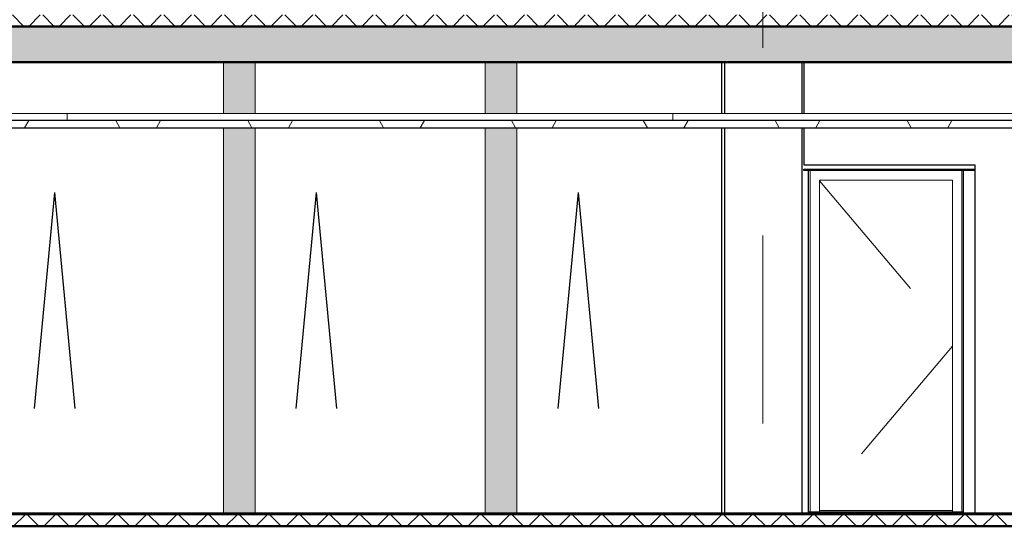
# Model space of a CAD drawing. Extents: x 50445 to 145605, y -10968 to 41989.
# Tile 292 of 338: x 107991 to 114888, y 5097 to 8644. Entities that reach past the tile are written whole.
import ezdxf

# ---------------------------------------------------------------- set-up
doc = ezdxf.new("R2010")
doc.units = 0
doc.header["$LTSCALE"] = 414.30304
doc.header["$MEASUREMENT"] = 0
doc.linetypes.add('stramien', pattern=[22.225, 12.7, -3.175, 3.175, -3.175])
doc.linetypes.add('streep-fijn', pattern=[3.9688, 2.3813, -1.5875])
doc.layers.get('0').update_dxf_attribs({"linetype": 'CONTINUOUS'})
for name, color, linetype, lineweight in [('A-CLNG-PATT', 5, 'CONTINUOUS', 25), ('A-CLNG-SUSP', 5, 'CONTINUOUS', 25), ('A-DETL', 5, 'CONTINUOUS', 18), ('A-DOOR', 1, 'CONTINUOUS', 25), ('A-FLOR-OTLN', 6, 'CONTINUOUS', 18), ('A-FLOR-PATT', 8, 'CONTINUOUS', 50), ('A-GENM', 6, 'CONTINUOUS', 18), ('A-GLAZ', 6, 'CONTINUOUS', 18), ('A-GLAZ-GLAS', 6, 'CONTINUOUS', 25), ('I-WALL', 2, 'CONTINUOUS', 25), ('S-GRID', 1, 'CONTINUOUS', 18)]:
    doc.layers.add(name, color=color, linetype=linetype, lineweight=lineweight)
doc.layers.get('A-GLAZ').off()
pattern_1 = [(45, (114825.1, 10064.78), (-106.066, 106.066), []), (135, (114825.1, 10064.78), (-106.066, -106.066), [])]

# ---------------------------------------------------------------- blocks, each defined once
blk = doc.blocks.new('32_KA_hout_67-114-enkele_deur - H930_z-V106-plotview doorsnede C C  -  1 op 100')
at = {"layer": 'A-DOOR', "lineweight": 18}
for p, q in [((32347.9, 4530), (32347.9, 6920)), ((33411.9, 4530), (33411.9, 6920)), ((32414.9, 4530), (32414.9, 6853)), ((32414.9, 6853), (33344.9, 6853)), ((33344.9, 6853), (33344.9, 4530))]:
    blk.add_line(p, q, dxfattribs=at)
at = {"layer": 'A-GENM', "linetype": 'streep-fijn'}
for p, q in [((32414.8, 6848.6), (33344.9, 5750.1)), ((33344.9, 5690.9), (32414.9, 4589.9))]:
    blk.add_line(p, q, dxfattribs=at)
blk = doc.blocks.new('32_KA_binnendeur_hout - 32_KA_binnendeur_hout-V67-plotview doorsnede C C  -  1 op 100')
at = {"layer": 'A-DOOR', "lineweight": 18}
blk.add_line((32511.7, 1030), (33441.7, 1030), dxfattribs=at)
blk = doc.blocks.new('31_KA_Houten kozijn draaiend deel metselwerkgevel - Type-8155383-plotview doorsnede C C  -  1 op 100')
at = {"layer": 'A-GLAZ-GLAS'}
for p in [(4915.8, 12255.8), (5200.7, 12255.8)]:
    blk.add_line(p, (5058.3, 13766), dxfattribs=at)
blk = doc.blocks.new('42_KA leemstuc betonkolomafwerking - Type-7433562-plotview doorsnede C C  -  1 op 100')
at = {"layer": 'A-GENM'}
h = blk.add_hatch(color=256, dxfattribs=at)
h.paths.add_polyline_path([(8210.7, 1020), (8293.3, 1020), (8293.3, 3720), (8073.3, 3720), (8073.3, 1020)], flags=0)
h.paths.add_polyline_path([(8073.3, 3820), (8293.3, 3820), (8293.3, 4180), (8073.3, 4180)], flags=0)
for p, q in [((8073.3, 4180), (8073.3, 3820)), ((8293.3, 4180), (8293.3, 3820)), ((8073.3, 3720), (8073.3, 1020)), ((8293.3, 3720), (8293.3, 1020))]:
    blk.add_line(p, q, dxfattribs=at)
blk = doc.blocks.new('3073_04 constructie_abt_export 08-11-2012_rvt-1-plotview doorsnede C C  -  1 op 100')
at = {"layer": 'A-FLOR-PATT', "lineweight": 18}
h = blk.add_hatch(color=7, dxfattribs=at)
h.paths.add_polyline_path([(4366.6, 7680), (21366.6, 7680), (21366.6, 7930), (4366.6, 7930), (4366.6, 7714)], flags=0)
h.paths.add_polyline_path([(54166.6, 7680), (54166.6, 7930), (26166.6, 7930), (26166.6, 7680), (53293.9, 7680)], flags=0)
at = {"layer": 'A-FLOR-OTLN', "color": 90, "lineweight": 50}
for p, q in [((54166.6, 7930), (26166.6, 7930)), ((26166.6, 7680), (54166.6, 7680)), ((54166.6, 4430), (15166.6, 4430))]:
    blk.add_line(p, q, dxfattribs=at)

msp = doc.modelspace()

# ---------------------------------------------------------------- hatches: boundary and pattern name
at = {"layer": 'A-CLNG-PATT', "lineweight": 18}
h = msp.add_hatch(dxfattribs=at)
h.set_pattern_fill('FP_21', color=256, angle=150, style=0, pattern_type=2)
h.set_pattern_definition([(60, (114825.1, 10064.8), (-692.82, 400), []), (120, (114825.1, 10064.8), (-692.82, -400), [])])
h.paths.add_polyline_path([(111096.9, 7887.2), (134568.5, 7887.2), (134568.5, 7937.2), (107645.4, 7937.2), (107645.4, 7887.2), (109983.8, 7887.2)], flags=0)
h.paths.add_polyline_path([(86607.3, 7887.2), (90568.1, 7887.2), (90568.1, 7937.2), (86324.1, 7937.2), (86324.1, 7887.2)], flags=0)
h.paths.add_polyline_path([(90668.1, 7887.2), (90668.5, 7887.2), (90668.1, 7937.2)], flags=0)
h.paths.add_polyline_path([(97324, 7887.2), (102247.4, 7887.2), (102247.4, 7937.2), (97324, 7937.2)], flags=0)
at = {"layer": 'A-FLOR-PATT', "lineweight": 18}
h = msp.add_hatch(dxfattribs=at)
h.set_pattern_fill('FP_6', color=256, angle=135, style=0, pattern_type=2)
h.set_pattern_definition(pattern_1)
h.paths.add_polyline_path([(111096.9, 8597.2), (135346.1, 8597.2), (135346.1, 8687.2), (135334.1, 8687.2), (135334.1, 8677.2), (107429.4, 8677.2), (107429.4, 8597.2), (109983.8, 8597.2)], flags=0)
h.paths.add_polyline_path([(85546.1, 8597.2), (102313.4, 8597.2), (102313.4, 8677.2), (85546.1, 8677.2)], flags=0)
h = msp.add_hatch(dxfattribs=at)
h.set_pattern_fill('FP_6', color=256, angle=135, style=0, pattern_type=2)
h.set_pattern_definition(pattern_1)
h.paths.add_polyline_path([(87720.5, 5097.2), (91314.4, 5097.2), (91313.4, 5177.2), (85547.1, 5177.2), (85547.1, 5097.2), (86607.3, 5097.2)], flags=0)
h.paths.add_polyline_path([(135346.1, 5097.2), (135346.1, 5177.2), (96430.4, 5177.2), (96430.4, 5097.2), (134473.4, 5097.2)], flags=0)
h = msp.add_hatch(color=256, dxfattribs=at)
h.paths.add_polyline_path([(108870.6, 5177.2), (109459.1, 5177.2), (109459.1, 5187.2), (96429.4, 5187.2), (96430.4, 5177.2), (107757.4, 5177.2)], flags=0)
h.paths.add_polyline_path([(129169.1, 5177.2), (129169.1, 5187.2), (112909.1, 5187.2), (112909.1, 5177.2), (128907.6, 5177.2)], flags=0)

# ---------------------------------------------------------------- linework, layer by layer
at = {"layer": 'A-CLNG-SUSP'}
for p, q in [((134568.5, 7937.2), (107645.4, 7937.2)), ((107645.4, 7887.2), (134568.5, 7887.2)), ((113483.1, 7597.2), (114682.6, 7597.2)), ((113483.1, 7587.2), (113483.1, 7597.2)), ((114682.6, 7587.2), (113483.1, 7587.2))]:
    msp.add_line(p, q, dxfattribs=at)
at = {"layer": 'A-DETL', "linetype": 'stramien'}
msp.add_line((137516.8, 5187.2), (76916.8, 5187.2), dxfattribs=at)
at = {"layer": 'A-FLOR-OTLN', "lineweight": 50}
for p, q in [((107429.4, 8597.2), (135346.1, 8597.2)), ((135346.1, 5187.2), (96429.4, 5187.2)), ((109459.1, 5177.2), (109459.1, 5187.2)), ((112909.1, 5187.2), (112909.1, 5177.2)), ((96430.4, 5097.2), (135346.1, 5097.2))]:
    msp.add_line(p, q, dxfattribs=at)
at = {"layer": 'A-FLOR-OTLN'}
msp.add_line((96430.4, 5177.2), (135346.1, 5177.2), dxfattribs=at)
at = {"layer": 'A-GENM'}
for p, q in [((107645.4, 7987.2), (108323.9, 7987.2)), ((108323.9, 7987.2), (108323.9, 7937.2)), ((108323.9, 7987.2), (112566.9, 7987.2)), ((112566.9, 7987.2), (122990.2, 7987.2)), ((112566.9, 7987.2), (112566.9, 7937.2))]:
    msp.add_line(p, q, dxfattribs=at)
at = {"layer": 'I-WALL'}
for p, q in [((112909.1, 7987.2), (112909.1, 8347.2)), ((112929.1, 8347.2), (112929.1, 7987.2)), ((113473.1, 7987.2), (113473.1, 8347.2)), ((113483.1, 8347.2), (113483.1, 7987.2)), ((112909.1, 5187.2), (112909.1, 7887.2)), ((112929.1, 7887.2), (112929.1, 5187.2)), ((113473.1, 5187.2), (113473.1, 7887.2)), ((113483.1, 7887.2), (113483.1, 7627.2)), ((113483.1, 7627.2), (114682.6, 7627.2)), ((114682.6, 7627.2), (114682.6, 5187.2)), ((113517.3, 5197.2), (113517.3, 7587.2)), ((114601.3, 7587.2), (114601.3, 5197.2)), ((114601.3, 5197.2), (113517.3, 5197.2))]:
    msp.add_line(p, q, dxfattribs=at)
at = {"layer": 'S-GRID', "linetype": 'stramien'}
msp.add_line((113196.1, -9967.8), (113196.1, 31258.5), dxfattribs=at)

# ---------------------------------------------------------------- block references
at = {"lineweight": 5}
msp.add_blockref('3073_04 constructie_abt_export 08-11-2012_rvt-1-plotview doorsnede C C  -  1 op 100', (81179.5, 667.2), dxfattribs=at)
at = {"layer": 'A-DOOR'}
for name, p in [('32_KA_hout_67-114-enkele_deur - H930_z-V106-plotview doorsnede C C  -  1 op 100', (81179.5, 667.2)), ('32_KA_binnendeur_hout - 32_KA_binnendeur_hout-V67-plotview doorsnede C C  -  1 op 100', (81082.7, 4177.2))]:
    msp.add_blockref(name, p, dxfattribs=at)
at = {"layer": 'A-GENM'}
for p in [(101346.2, 4167.2), (103179.5, 4167.2)]:
    msp.add_blockref('42_KA leemstuc betonkolomafwerking - Type-7433562-plotview doorsnede C C  -  1 op 100', p, dxfattribs=at)
at = {"layer": 'A-GLAZ', "lineweight": 25}
for p in [(103179.5, -6332.8), (105012.8, -6332.8), (106846.2, -6332.8)]:
    msp.add_blockref('31_KA_Houten kozijn draaiend deel metselwerkgevel - Type-8155383-plotview doorsnede C C  -  1 op 100', p, dxfattribs=at)

doc.saveas('drawing.dxf')
